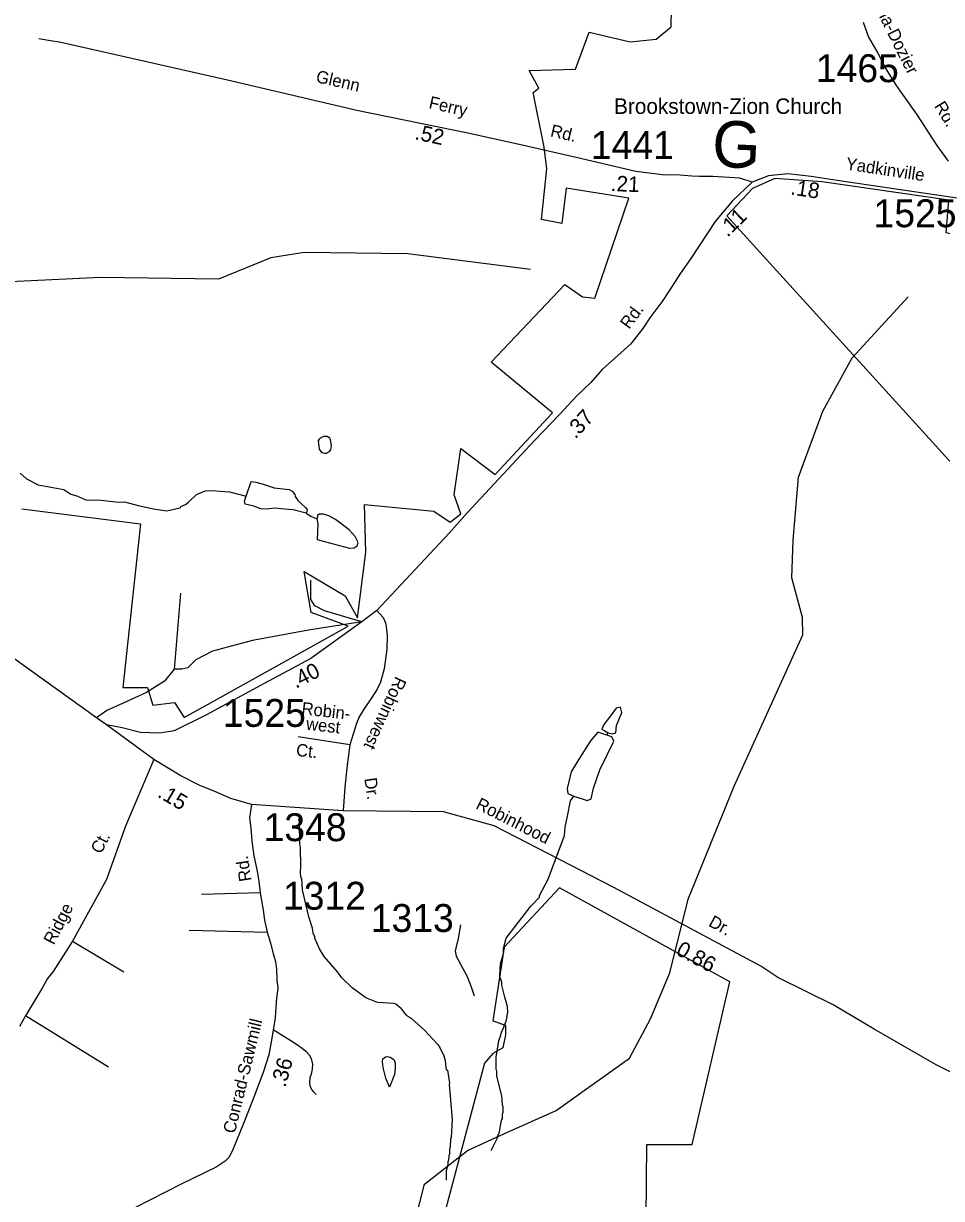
# Model space of a CAD drawing. Extents: x 1551653 to 1702041, y 811336 to 920032.
# Drawn here: x 1579978 to 1584838, y 866468 to 872685 of the extents above; entities that cross this region are included whole.
import ezdxf

# ---------------------------------------------------------------- set-up
doc = ezdxf.new("R2010")
doc.units = 0
for name, color, linetype in [('Old_Level_10', 7, 'Continuous'), ('Old_Level_11', 7, 'Continuous'), ('Old_Level_17', 7, 'Continuous'), ('Old_Level_22', 7, 'Continuous'), ('Old_Level_32', 7, 'Continuous'), ('Old_Level_35', 7, 'Continuous'), ('Old_Level_48', 7, 'Continuous'), ('Old_Level_49', 7, 'Continuous'), ('Old_Level_59', 7, 'Continuous'), ('Old_Level_62', 7, 'Continuous'), ('Old_Level_8', 7, 'Continuous')]:
    doc.layers.add(name, color=color, linetype=linetype)

msp = doc.modelspace()

# ---------------------------------------------------------------- linework, layer by layer
at = {"layer": 'Old_Level_32'}
for points in [[(1584423.65, 872692.915), (1584452.24, 872612.816), (1584500.842, 872528.709), (1584543.726, 872445.749), (1584598.046, 872357.067), (1584709.545, 872199.728), (1584812.467, 872039.529), (1584872.506, 871956.569)], [(1583836.331, 871845.589), (1583770.113, 871867.675), (1583626.641, 871875.037), (1583556.744, 871875.037), (1583516.278, 871876.878), (1583432.668, 871884.514), (1583375.098, 871882.593), (1583220.137, 871902.646), (1582903.375, 871975.879), (1582602.38, 872045.862), (1582330.013, 872104.832), (1581743.795, 872224.694), (1581057.894, 872384.694), (1580168.568, 872586.011), (1580132.669, 872592.511), (1580059.818, 872604.43)], [(1584992.581, 871750.598), (1584393.664, 871838.227), (1584285.14, 871854.792), (1584147.187, 871875.037), (1584023.948, 871889.762), (1583922.782, 871878.719), (1583836.331, 871845.589)], [(1583836.331, 871845.589), (1583731.901, 871746.371), (1583639.251, 871637.097), (1583510.202, 871441.727), (1583456.883, 871363.819), (1583412.211, 871295.454), (1583362.07, 871219.116), (1583293.747, 871127.087), (1583256.407, 871071.993), (1583190.713, 870987.852), (1583106.511, 870911.911), (1583041.288, 870854.223), (1582980.849, 870785.858), (1582904.643, 870712.235), (1582817.927, 870617.576), (1582683.909, 870478.218), (1582329.621, 870097.272), (1582230.987, 869988.188), (1581849.055, 869580.002), (1581768.614, 869520.023), (1581499.513, 869325.22), (1581252.828, 869193.275), (1580946.598, 869027.28), (1580776.471, 868942.155), (1580699.913, 868929.386), (1580597.837, 868933.642), (1580500.014, 868959.18), (1580417.197, 868973.636)], [(1580417.197, 868973.636), (1580365.565, 869011.278), (1579337.469, 869746.077), (1578788.284, 870139.675), (1578464.926, 870376.784), (1578188.814, 870574.513), (1577839.242, 870812.8), (1577753.115, 870848.29), (1577661.675, 870871.473)], [(1581185.495, 868552.46), (1581076.278, 868584.749), (1580991.019, 868620.669), (1580908.004, 868654.344), (1580811.527, 868703.735), (1580668.651, 868790.686), (1580417.197, 868973.636)], [(1581185.495, 868552.46), (1581174.933, 868482.224), (1581182.233, 868428.025), (1581187.233, 868357.927), (1581198.132, 868281.824), (1581213.033, 868209.525), (1581224.132, 868147.225), (1581231.161, 868085.412), (1581247.941, 867993.038), (1581254.654, 867940.973), (1581268.078, 867877.151), (1581288.215, 867813.33), (1581299.962, 867762.944), (1581311.708, 867721.461), (1581318.421, 867679.473), (1581320.099, 867625.728), (1581324.38, 867581.175), (1581317.681, 867527.274), (1581313.386, 867479.611), (1581309.795, 867424.548), (1581294.394, 867326.651), (1581289.968, 867297.632), (1581276.543, 867228.771), (1581246.338, 867134.718), (1581197.673, 867003.716), (1581142.297, 866864.316), (1581088.598, 866729.954)], [(1585340.18, 866907.445), (1584809.002, 867175.902), (1584482.046, 867364.242), (1584264.296, 867492.423), (1583970.754, 867637.718), (1583880.933, 867696.925), (1583104.211, 868113.539), (1582470.483, 868439.25), (1582201.154, 868514.025), (1581671.411, 868518.925), (1581185.495, 868552.46)], [(1581088.598, 866729.954), (1581067.476, 866687.253), (1581046.724, 866664.999), (1580997.81, 866633.845), (1580812.527, 866543.349), (1580563.507, 866417.25), (1580366.819, 866315.763), (1580193.394, 866217.85), (1580067.402, 866137.739), (1579990.325, 866075.431), (1579857.404, 865954.391), (1579768.469, 865841.642), (1579678.051, 865718.509), (1579604.946, 865615.264), (1579509.206, 865441.98), (1579410.057, 865269.194), (1579300.37, 865077.818), (1579168.538, 864846.954)]]:
    msp.add_lwpolyline(points, dxfattribs=at)
at = {"layer": 'Old_Level_35'}
for p, q in [((1580809.929, 869671.225), (1580776.396, 869268.523)), ((1581705.324, 868868.396), (1581432.975, 868911.425)), ((1581231.161, 868085.412), (1580920.716, 868077.014)), ((1580855.271, 867887.228), (1581268.078, 867877.151)), ((1580237.584, 867830.137), (1580508.739, 867667.166)), ((1579988.25, 867434.79), (1579956.724, 867378.002)), ((1580428.022, 867163.473), (1579988.25, 867434.79))]:
    msp.add_line(p, q, dxfattribs=at)
for points in [[(1581768.614, 869520.023), (1581571.846, 869576.784), (1581520.428, 869603.631), (1581500.308, 869637.189), (1581500.308, 869740.102)], [(1581849.055, 869580.002), (1581882.111, 869542.515), (1581894.057, 869513.829), (1581898.835, 869494.705), (1581903.612, 869446.895), (1581901.224, 869375.18), (1581886.89, 869269.999), (1581867.778, 869200.674), (1581851.054, 869162.426), (1581822.386, 869119.398), (1581779.384, 869057.245), (1581755.493, 869016.606), (1581741.16, 868980.749), (1581705.324, 868868.396)], [(1581768.614, 869520.023), (1581487.82, 869474.386), (1581190.49, 869420.693), (1580978.111, 869364.762), (1580890.923, 869317.78), (1580848.448, 869275.272), (1580817.15, 869268.561), (1580776.396, 869268.523)], [(1580776.396, 869268.523), (1580725.491, 869205.918), (1580629.362, 869145.512), (1580506.406, 869089.581), (1580419.219, 869049.311), (1580365.565, 869011.278)], [(1581705.324, 868868.396), (1581693.378, 868775.167), (1581686.211, 868710.624), (1581679.044, 868643.691), (1581671.411, 868518.925)], [(1580668.651, 868790.686), (1580518.976, 868438.869), (1580417.877, 868155.581), (1580237.584, 867830.137)], [(1582291.164, 867915.884), (1582279.831, 867843.163), (1582267.032, 867793.363), (1582262.833, 867777.464), (1582268.531, 867749.364), (1582291.832, 867707.064), (1582326.93, 867642.465), (1582348.131, 867587.963), (1582363.531, 867539.863)], [(1580237.584, 867830.137), (1580135.262, 867669.272), (1580106.04, 867631.165), (1580079.658, 867584.96), (1579988.25, 867434.79)], [(1581299.962, 867362.044), (1581413.639, 867291.865), (1581453.337, 867263.266), (1581473.038, 867246.967), (1581490.837, 867228.666), (1581500.437, 867208.666), (1581508.038, 867178.466), (1581505.738, 867152.466), (1581501.339, 867126.567), (1581494.938, 867106.665), (1581492.638, 867080.766), (1581494.538, 867066.665), (1581502.136, 867044.467), (1581514.039, 867032.266), (1581527.838, 867018.168)], [(1581916.562, 867057.813), (1581897.261, 867104.01), (1581889.662, 867132.111), (1581883.862, 867154.312), (1581880.263, 867174.41), (1581878.462, 867190.411), (1581880.761, 867206.412), (1581894.761, 867218.111), (1581904.862, 867220.112), (1581918.963, 867215.811), (1581938.763, 867203.61), (1581946.362, 867185.411), (1581945.961, 867157.412), (1581941.463, 867123.511), (1581916.562, 867057.813)]]:
    msp.add_lwpolyline(points, dxfattribs=at)
at = {"layer": 'Old_Level_48'}
for points in [[(1583701.392, 871667.226), (1584964.915, 870278.066), (1585016.322, 871538.633), (1584862.103, 871577.222), (1584876.433, 871751.032), (1584206.67, 871847.344), (1583955.379, 871865.566), (1583838.154, 871812.489), (1583701.392, 871667.226)], [(1583517.55, 866753.212), (1583718.209, 867614.769), (1582814.872, 868112.428), (1582522.968, 867797.793), (1582463.09, 867408.244), (1582530.453, 867385.771), (1582530.453, 867333.331), (1582515.484, 867265.91), (1582463.09, 867235.945), (1582418.182, 867183.506), (1582096.339, 865969.913), (1583271.44, 865969.913), (1583277.922, 866753.212), (1583517.55, 866753.212)]]:
    msp.add_lwpolyline(points, dxfattribs=at)
at = {"layer": 'Old_Level_49'}
for points in [[(1579969.51, 870117.185), (1580598.058, 870037.644), (1580504.137, 869171.773), (1580634.181, 869171.773), (1580663.08, 869077.769), (1580778.675, 869092.231), (1580829.248, 869012.69), (1581269.953, 869258.545), (1581609.513, 869446.552), (1581696.209, 869497.17), (1581501.143, 869569.48), (1581465.019, 869786.411), (1581681.76, 869656.252), (1581746.782, 869540.556), (1581790.13, 869887.646), (1581782.906, 870140.733), (1582149.827, 870104.491), (1582236.523, 870046.642), (1582294.32, 870090.029), (1582258.197, 870191.264), (1582294.32, 870437.119), (1582474.937, 870299.729), (1582778.374, 870625.126), (1582453.263, 870892.675), (1582843.396, 871304.844), (1582937.317, 871239.765), (1583002.339, 871232.534), (1583182.955, 871760.4), (1582850.34, 871814.87), (1582828.666, 871626.863), (1582720.296, 871648.556), (1582749.194, 871916.104), (1582734.745, 872031.801), (1582676.948, 872321.043), (1582705.846, 872342.736), (1582655.274, 872436.74), (1582900.913, 872443.971), (1582973.159, 872639.209), (1583189.9, 872588.592), (1583327.168, 872603.054), (1583406.64, 872668.133), (1583413.865, 873051.379)], [(1583701.392, 871667.226), (1584964.915, 870278.066), (1585016.322, 871538.633), (1584862.103, 871577.222), (1584876.433, 871751.032), (1584206.67, 871847.344), (1583955.379, 871865.566), (1583838.154, 871812.489), (1583701.392, 871667.226)], [(1583517.55, 866753.212), (1583718.209, 867614.769), (1582814.872, 868112.428), (1582522.968, 867797.793), (1582463.09, 867408.244), (1582530.453, 867385.771), (1582530.453, 867333.331), (1582515.484, 867265.91), (1582463.09, 867235.945), (1582418.182, 867183.506), (1582096.339, 865969.913), (1583271.44, 865969.913), (1583277.922, 866753.212), (1583517.55, 866753.212)]]:
    msp.add_lwpolyline(points, dxfattribs=at)
at = {"layer": 'Old_Level_59'}
for points in [[(1582662.518, 871383.9), (1582013.528, 871465.921), (1581463.476, 871473.815), (1581287.541, 871444.595), (1581010.515, 871332.022), (1580385.517, 871341.352), (1579648.77, 871305.361), (1579501.537, 871329.766), (1579444.533, 871396.511), (1579421.464, 871505.393), (1579200.521, 871857.775), (1579161.458, 871993.212), (1579083.539, 872385.477), (1578913.448, 872730.272), (1578882.485, 872872.065), (1578858.494, 873522.593)], [(1583297.359, 867418.603), (1583400.5, 867662.615), (1583497.49, 868051.291), (1583740.579, 868650.351), (1584103.88, 869450.797), (1584102.11, 869542.885), (1584045.487, 869751.854), (1584052.537, 869951.367), (1584080.555, 870284.923), (1584210.558, 870633.512), (1584364.552, 870915.971), (1584661.57, 871238.21)], [(1579810.551, 865007.395), (1580317.542, 864859.245), (1580792.545, 864852.889), (1581001.493, 864914.302), (1581657.557, 865271.913), (1581910.489, 865493.369), (1582047.566, 865766.396), (1582029.522, 866259.136), (1582100.47, 866543.235), (1582328.488, 866722.553), (1582521.544, 866810.521), (1582798.57, 866932.937), (1583185.503, 867210.68), (1583297.359, 867418.603)]]:
    msp.add_lwpolyline(points, dxfattribs=at)
at = {"layer": 'Old_Level_62'}
msp.add_line((1583066.417, 868919.197), (1583073.494, 868931.594), dxfattribs=at)
for points in [[(1581574.318, 870411.692), (1581582.623, 870411.692), (1581598.72, 870421.432), (1581604.871, 870429.429), (1581609.075, 870451.37), (1581603.436, 870483.358), (1581599.54, 870491.458), (1581585.699, 870499.66), (1581567.654, 870499.865), (1581559.657, 870495.969), (1581543.458, 870486.126), (1581537.409, 870476.284), (1581542.843, 870432.197), (1581556.684, 870415.998), (1581574.318, 870411.692)], [(1579961.572, 870305.736), (1579995.2, 870275.286), (1580056.818, 870244.528), (1580192.563, 870218.794), (1580228.242, 870194.29), (1580260.127, 870185.883), (1580307.905, 870165.275), (1580387.875, 870162.302), (1580483.737, 870153.075), (1580513.777, 870154.613), (1580585.135, 870134.108), (1580666.951, 870116.678), (1580738.001, 870106.22), (1580807.411, 870122.932), (1580811.512, 870128.879), (1580835.606, 870140.567), (1580851.805, 870152.357), (1580894.251, 870193.778), (1580940.49, 870213.155), (1580972.478, 870214.795), (1581068.443, 870207.516), (1581157.333, 870184.038)], [(1581157.333, 870184.038), (1581183.579, 870261.65), (1581209.006, 870257.754), (1581240.994, 870249.347), (1581304.663, 870228.534), (1581384.633, 870219.512), (1581400.525, 870211.207), (1581414.263, 870193.06), (1581416.108, 870183.012), (1581431.898, 870158.816), (1581473.421, 870122.317), (1581479.265, 870112.269), (1581479.162, 870102.222), (1581475.061, 870094.327)], [(1581475.061, 870094.327), (1581405.241, 870111.244), (1581359.309, 870115.755), (1581311.429, 870120.369), (1581263.345, 870115.038), (1581235.355, 870117.396), (1581197.523, 870131.852), (1581151.694, 870142.412), (1581147.9, 870158.509), (1581157.333, 870184.038)], [(1581475.061, 870094.327), (1581498.847, 870078.026), (1581530.733, 870063.57)], [(1581530.733, 870063.57), (1581536.372, 870037.528), (1581533.091, 869955.097), (1581545.394, 869951.406), (1581704.822, 869909.37), (1581728.915, 869911.011), (1581745.012, 869920.853), (1581749.216, 869938.795), (1581733.632, 869970.989), (1581702.054, 870005.335), (1581630.695, 870060.289), (1581594.914, 870080.794), (1581567.027, 870089.099), (1581543.036, 870089.406), (1581536.987, 870083.46), (1581530.733, 870063.57)], [(1583073.494, 868931.594), (1583096.498, 868926.281), (1583114.192, 868931.594), (1583117.732, 868970.554), (1583146.043, 869039.621), (1583138.965, 869067.955), (1583115.962, 869062.642), (1583080.572, 869014.827), (1583050.492, 868975.867), (1583039.874, 868951.074), (1583055.8, 868942.219), (1583073.494, 868931.594)], [(1583066.417, 868919.197), (1583018.641, 868935.136), (1582979.713, 868889.091), (1582921.32, 868798.774), (1582877.082, 868726.166), (1582855.849, 868637.619), (1582859.388, 868611.056), (1582892.032, 868595.984)], [(1582892.032, 868595.984), (1582962.063, 868574.188), (1582983.297, 868583.042), (1582995.683, 868639.712), (1583029.303, 868735.341), (1583068.231, 868815.034), (1583103.621, 868887.642), (1583092.959, 868910.343), (1583066.417, 868919.197)], [(1582537.846, 867429.778), (1582542.46, 867452.539), (1582540.922, 867484.63), (1582525.645, 867532.817), (1582510.984, 867596.998), (1582511.292, 867612.992), (1582501.757, 867635.138), (1582500.014, 867647.133), (1582502.885, 867709.059), (1582518.981, 867764.936), (1582519.289, 867788.927), (1582523.39, 867804.818), (1582533.565, 867844.606), (1582663.722, 868014.444), (1582710.602, 868062.466), (1582710.705, 868070.463), (1582755.714, 868157.816), (1582842.553, 868388.704), (1582845.41, 868433.233), (1582857.796, 868491.674), (1582874.09, 868572.813), (1582892.032, 868595.984)], [(1582006.453, 867437.468), (1581979.387, 867471.711), (1581948.834, 867496.112), (1581940.632, 867500.213), (1581852.357, 867505.34), (1581790.226, 867530.151), (1581718.048, 867583.157), (1581663.504, 867635.855), (1581639.82, 867668.151), (1581570.718, 867749.044), (1581545.189, 867789.439), (1581519.865, 867845.726), (1581519.967, 867853.723), (1581512.175, 867869.82), (1581508.484, 867897.912), (1581489.21, 867958.095), (1581455.581, 868100.401), (1581451.685, 868162.634), (1581447.687, 868162.634), (1581445.841, 868170.631), (1581444.098, 868194.725), (1581446.456, 868226.713), (1581445.636, 868322.677), (1581441.945, 868344.72), (1581439.279, 868458.729), (1581435.486, 868472.776), (1581437.536, 868478.825)], [(1582006.453, 867437.468), (1582031.982, 867420.858), (1582101.188, 867358.01), (1582170.29, 867285.216), (1582180.133, 867271.068), (1582203.611, 867222.778), (1582211.3, 867198.684), (1582214.786, 867158.699), (1582216.734, 867148.652), (1582222.681, 867146.601), (1582233.856, 867078.421), (1582232.318, 867071.552), (1582247.595, 866886.39), (1582242.468, 866790.426), (1582238.367, 866782.531), (1582237.855, 866742.546), (1582233.651, 866726.655), (1582233.446, 866702.663), (1582229.345, 866694.666), (1582229.037, 866670.675), (1582224.936, 866662.781), (1582224.731, 866646.787), (1582216.324, 866614.901), (1582215.196, 866565.176)], [(1582537.846, 867429.778), (1582529.644, 867398.61), (1582521.442, 867382.719), (1582521.339, 867374.722), (1582509.036, 867350.833), (1582500.629, 867318.947), (1582492.529, 867303.056), (1582479.406, 867215.294), (1582478.688, 867153.368), (1582482.584, 867139.322), (1582482.277, 867115.331), (1582509.036, 867011.062), (1582512.419, 866962.977), (1582516.315, 866954.98), (1582516.008, 866922.992), (1582511.907, 866914.995), (1582511.599, 866891.004), (1582507.498, 866883.109), (1582494.682, 866811.238), (1582486.48, 866795.347), (1582486.378, 866787.35), (1582451.622, 866719.99)]]:
    msp.add_lwpolyline(points, dxfattribs=at)

# ---------------------------------------------------------------- texts
at = {"layer": 'Old_Level_10'}
for s, rotation, p in [('Robinwest', 245.3076639, (1581949.051, 869234.698)), ('Robin-', 353.2854361, (1581447.819, 869030.458)), ('west', 353.2854361, (1581471.753, 868949.247)), ('Ct.', 353.2854361, (1581418.862, 868810.58)), ('Dr.', 278.3600528, (1581782.356, 868690.303)), ('Ct.', 62.6105806, (1580388.639, 868286.67)), ('Ridge', 62.6105806, (1580139.028, 867805.716))]:
    msp.add_text(s, height=65.6167, rotation=rotation, dxfattribs=at).set_placement(p)
at = {"layer": 'Old_Level_11'}
for s, height, rotation, p in [('Vienna-Dozier', 65.61666, 296.3917917, (1584414.451, 872907.804)), ('Glenn', 65.6167, 347.1505833, (1581522.607, 872375.671)), ('Ferry', 65.6167, 347.1505833, (1582120.274, 872238.079)), ('Rd.', 65.6167, 301.488925, (1584796.807, 872248.519)), ('Rd.', 65.6167, 346.8694528, (1582763.522, 872088.884)), ('Yadkinville', 65.61666, 351.4457417, (1584328.185, 871912.913)), ('Rd.', 65.6167, 53.5429417, (1583183.989, 871063.861)), ('Robinhood', 65.6167, 333.0284361, (1582367.667, 868533.595)), ('Rd.', 65.6167, 98.9522167, (1581186.421, 868150.299)), ('Dr.', 65.6167, 331.3367139, (1583600.044, 867912.37)), ('Conrad-Sawmill', 65.61665, 76.3404778, (1581097.222, 866808.282))]:
    msp.add_text(s, height=height, rotation=rotation, dxfattribs=at).set_placement(p)
at = {"layer": 'Old_Level_17'}
for s, rotation, p in [('.52', 347.6979917, (1582045.57, 872073.475)), ('.21', 357.561225, (1583085.814, 871799.182)), ('.18', 351.4457417, (1584035.208, 871780.648)), ('.11', 44.0858056, (1583705.064, 871551.22)), ('.37', 47.5187389, (1582900.351, 870483.227)), ('.40', 27.0643972, (1581420.235, 869164.912)), ('.15', 329.6021528, (1580683.01, 868595.93)), ('0.86', 331.7920167, (1583427.255, 867762.041)), ('.36', 74.3020722, (1581364.308, 867052.441))]:
    msp.add_text(s, height=82.0208, rotation=rotation, dxfattribs=at).set_placement(p)
at = {"layer": 'Old_Level_22'}
msp.add_text('Brookstown-Zion Church', height=82.02083, dxfattribs=at).set_placement((1583104.856, 872207.005))
msp.add_text('G', height=246.062, rotation=357.3917556, dxfattribs=at).set_placement((1583619.394, 871928.486))
at = {"layer": 'Old_Level_8'}
for s, p in [('1465', (1584172.747, 872374.971)), ('1441', (1582981.859, 871969.002)), ('1525', (1584478.176, 871607.417)), ('1525', (1581033.892, 868963.582)), ('1348', (1581249.418, 868358.762)), ('1312', (1581351.911, 867996.064)), ('1313', (1581816.768, 867878.401))]:
    msp.add_text(s, height=147.6375, dxfattribs=at).set_placement(p)

doc.saveas('drawing.dxf')
